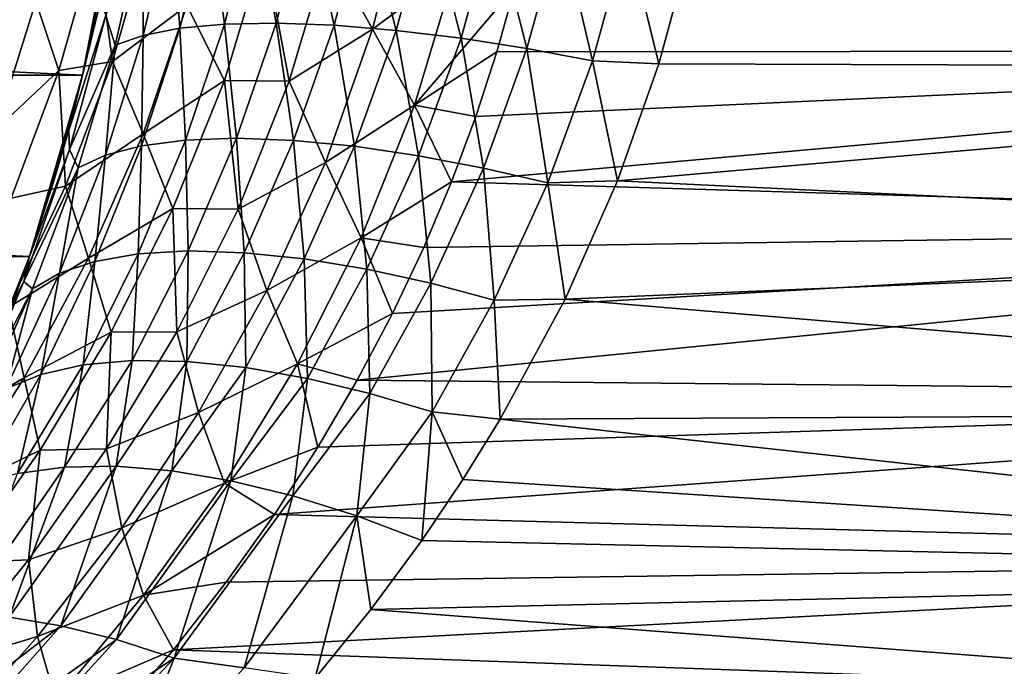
# Model space of a CAD drawing. Header units: metres. Extents: x -44 to 117, y -432 to 89.
# Tile 1002 of 1056: x 27 to 42, y -15 to -6. Entities that reach past the tile are written whole.
import ezdxf

# ---------------------------------------------------------------- set-up
doc = ezdxf.new("R2010")
doc.units = ezdxf.units.M
doc.layers.add('solid_125568', color=7, linetype='CONTINUOUS')

msp = doc.modelspace()

# ---------------------------------------------------------------- linework, layer by layer
at = {"layer": 'solid_125568'}
for points in [[(54.700001, -6.45266, 79.246346), (54.700001, -3.841478, 79.735229), (34.380554, -5.537045, 79.44706)], [(28.085373, -6.813357), (-28.605772, -4.113374), (28.605824, -4.113013)], [(28.085373, -6.813357), (-28.085325, -6.813555), (-28.605772, -4.113374)], [(28.113138, -6.69787, 16.446838), (28.085373, -6.813357), (28.605824, -4.113013)], [(28.463608, -5.003301, 15.980384), (28.113138, -6.69787, 16.446838), (28.605824, -4.113013)], [(31.667709, -4.978372, 80.033554), (32.309452, -6.142138, 79.527222), (32.817253, -4.133146, 79.898087)], [(32.817253, -4.133146, 79.898087), (32.309452, -6.142138, 79.527222), (33.523636, -5.242292, 79.554298)], [(54.700001, -4.104182, 24.302425), (54.700001, -6.710612, 24.81604), (36.934238, -4.964592, 24.443644)], [(29.387379, -4.466114, 19.573589), (29.927216, -4.393981, 20.50474), (29.501154, -6.129662, 20.776064)], [(29.501154, -6.129662, 20.776064), (29.927216, -4.393981, 20.50474), (30.151506, -6.069284, 21.65089)], [(29.927216, -4.393981, 20.50474), (30.585976, -4.353482, 21.374405), (30.151506, -6.069284, 21.65089)], [(30.151506, -6.069284, 21.65089), (30.585976, -4.353482, 21.374405), (30.906244, -6.054445, 22.445642)], [(30.585976, -4.353482, 21.374405), (31.35047, -4.34637, 22.159885), (30.906244, -6.054445, 22.445642)], [(30.906244, -6.054445, 22.445642), (31.35047, -4.34637, 22.159885), (31.747091, -6.085494, 23.141108)], [(31.35047, -4.34637, 22.159885), (32.202187, -4.372813, 22.84219), (31.747091, -6.085494, 23.141108)], [(31.747091, -6.085494, 23.141108), (32.202187, -4.372813, 22.84219), (32.651966, -6.160593, 23.723106)], [(32.202187, -4.372813, 22.84219), (33.118759, -4.431377, 23.407547), (32.651966, -6.160593, 23.723106)], [(32.651966, -6.160593, 23.723106), (33.118759, -4.431377, 23.407547), (33.596836, -6.27594, 24.183403)], [(33.118759, -4.431377, 23.407547), (34.07584, -4.5192, 23.848269), (33.596836, -6.27594, 24.183403)], [(28.974279, -4.566486, 18.60762), (28.560379, -6.374733, 18.880861), (28.424877, -5.943238, 17.802513)], [(28.968206, -6.233062, 19.843893), (28.560379, -6.374733, 18.880861), (28.974279, -4.566486, 18.60762)], [(28.968206, -6.233062, 19.843893), (28.974279, -4.566486, 18.60762), (29.387379, -4.466114, 19.573589)], [(28.968206, -6.233062, 19.843893), (29.387379, -4.466114, 19.573589), (29.501154, -6.129662, 20.776064)], [(33.596836, -6.27594, 24.183403), (34.07584, -4.5192, 23.848269), (34.557678, -6.426205, 24.519867)], [(34.07584, -4.5192, 23.848269), (35.049107, -4.632319, 24.162867), (34.557678, -6.426205, 24.519867)], [(34.557678, -6.426205, 24.519867), (35.049107, -4.632319, 24.162867), (35.512226, -6.60508, 24.73597)], [(35.049107, -4.632319, 24.162867), (36.015991, -4.766071, 24.355488), (35.512226, -6.60508, 24.73597)], [(27.406561, -5.737324, 82.973167), (27.741646, -6.743354, 81.961723), (28.279797, -4.84336, 82.30806)], [(28.279797, -4.84336, 82.30806), (27.741646, -6.743354, 81.961723), (28.521713, -6.612223, 81.253754)], [(28.279797, -4.84336, 82.30806), (28.521713, -6.612223, 81.253754), (29.051291, -4.752526, 81.598419)], [(29.051291, -4.752526, 81.598419), (28.521713, -6.612223, 81.253754), (29.604923, -5.799281, 80.789803)], [(35.512226, -6.60508, 24.73597), (36.015991, -4.766071, 24.355488), (36.479759, -6.646408, 24.80027)], [(36.015991, -4.766071, 24.355488), (36.934238, -4.964592, 24.443644), (36.479759, -6.646408, 24.80027)], [(28.346918, -5.73276, 16.776903), (28.113138, -6.69787, 16.446838), (28.463608, -5.003301, 15.980384)], [(29.604923, -5.799281, 80.789803), (30.15007, -6.890015, 80.032059), (30.730526, -4.96512, 80.428955)], [(30.730526, -4.96512, 80.428955), (30.15007, -6.890015, 80.032059), (31.091829, -6.902189, 79.626938)], [(30.730526, -4.96512, 80.428955), (31.091829, -6.902189, 79.626938), (31.667709, -4.978372, 80.033554)], [(31.667709, -4.978372, 80.033554), (31.091829, -6.902189, 79.626938), (32.309452, -6.142138, 79.527222)], [(54.700001, -6.710612, 24.81604), (36.479759, -6.646408, 24.80027), (36.934238, -4.964592, 24.443644)], [(32.309452, -6.142138, 79.527222), (32.919071, -7.251194, 79.095428), (33.523636, -5.242292, 79.554298)], [(34.380554, -5.537045, 79.44706), (33.523636, -5.242292, 79.554298), (32.919071, -7.251194, 79.095428)], [(34.119175, -6.47365, 79.241364), (34.380554, -5.537045, 79.44706), (32.919071, -7.251194, 79.095428)], [(54.700001, -6.45266, 79.246346), (34.380554, -5.537045, 79.44706), (34.119175, -6.47365, 79.241364)], [(27.884518, -7.618129, 17.107956), (28.113138, -6.69787, 16.446838), (28.346918, -5.73276, 16.776903)], [(27.884518, -7.618129, 17.107956), (28.346918, -5.73276, 16.776903), (28.424877, -5.943238, 17.802513)], [(27.406561, -5.737324, 82.973167), (26.818161, -7.608176, 82.591934), (27.741646, -6.743354, 81.961723)], [(26.819786, -5.954876, 83.813255), (26.818161, -7.608176, 82.591934), (27.406561, -5.737324, 82.973167)], [(28.521713, -6.612223, 81.253754), (28.965752, -7.665345, 80.362183), (29.604923, -5.799281, 80.789803)], [(29.604923, -5.799281, 80.789803), (28.965752, -7.665345, 80.362183), (30.15007, -6.890015, 80.032059)], [(27.884518, -7.618129, 17.107956), (28.424877, -5.943238, 17.802513), (27.896009, -7.894224, 18.168564)], [(28.560379, -6.374733, 18.880861), (27.896009, -7.894224, 18.168564), (28.424877, -5.943238, 17.802513)], [(28.944542, -7.842606, 21.137522), (29.501154, -6.129662, 20.776064), (29.584713, -7.759333, 22.017958)], [(28.968206, -6.233062, 19.843893), (29.501154, -6.129662, 20.776064), (28.944542, -7.842606, 21.137522)], [(29.501154, -6.129662, 20.776064), (30.151506, -6.069284, 21.65089), (29.584713, -7.759333, 22.017958)], [(29.584713, -7.759333, 22.017958), (30.151506, -6.069284, 21.65089), (30.327635, -7.73271, 22.823463)], [(30.151506, -6.069284, 21.65089), (30.906244, -6.054445, 22.445642), (30.327635, -7.73271, 22.823463)], [(30.327635, -7.73271, 22.823463), (30.906244, -6.054445, 22.445642), (31.155319, -7.763373, 23.534561)], [(30.906244, -6.054445, 22.445642), (31.747091, -6.085494, 23.141108), (31.155319, -7.763373, 23.534561)], [(31.091829, -6.902189, 79.626938), (31.62081, -8.085948, 79.022285), (32.309452, -6.142138, 79.527222)], [(31.155319, -7.763373, 23.534561), (31.747091, -6.085494, 23.141108), (32.046024, -7.849217, 24.136583)], [(32.309452, -6.142138, 79.527222), (31.62081, -8.085948, 79.022285), (32.919071, -7.251194, 79.095428)], [(31.747091, -6.085494, 23.141108), (32.651966, -6.160593, 23.723106), (32.046024, -7.849217, 24.136583)], [(32.046024, -7.849217, 24.136583), (32.651966, -6.160593, 23.723106), (32.976105, -7.985673, 24.620623)], [(32.651966, -6.160593, 23.723106), (33.596836, -6.27594, 24.183403), (32.976105, -7.985673, 24.620623)], [(28.419939, -7.979207, 20.204891), (28.560379, -6.374733, 18.880861), (28.968206, -6.233062, 19.843893)], [(28.419939, -7.979207, 20.204891), (28.968206, -6.233062, 19.843893), (28.944542, -7.842606, 21.137522)], [(32.976105, -7.985673, 24.620623), (33.596836, -6.27594, 24.183403), (33.921906, -8.166229, 24.983763)], [(33.596836, -6.27594, 24.183403), (34.557678, -6.426205, 24.519867), (33.921906, -8.166229, 24.983763)], [(28.560379, -6.374733, 18.880861), (28.018496, -8.163032, 19.246311), (27.896009, -7.894224, 18.168564)], [(28.419939, -7.979207, 20.204891), (28.018496, -8.163032, 19.246311), (28.560379, -6.374733, 18.880861)], [(54.700001, -6.45266, 79.246346), (33.812378, -7.416582, 78.999893), (33.458035, -8.366217, 78.720901)], [(54.700001, -9.005756, 78.512192), (54.700001, -6.45266, 79.246346), (33.458035, -8.366217, 78.720901)], [(54.700001, -6.45266, 79.246346), (34.119175, -6.47365, 79.241364), (33.812378, -7.416582, 78.999893)], [(33.921906, -8.166229, 24.983763), (34.557678, -6.426205, 24.519867), (34.861507, -8.383121, 25.22864)], [(34.557678, -6.426205, 24.519867), (35.512226, -6.60508, 24.73597), (34.861507, -8.383121, 25.22864)], [(33.812378, -7.416582, 78.999893), (34.119175, -6.47365, 79.241364), (32.919071, -7.251194, 79.095428)], [(28.113138, -6.69787, 16.446838), (27.648281, -8.413238, 17.066008), (28.085373, -6.813357)], [(27.884518, -7.618129, 17.107956), (27.648281, -8.413238, 17.066008), (28.113138, -6.69787, 16.446838)], [(27.741646, -6.743354, 81.961723), (27.83503, -8.430636, 80.79982), (28.521713, -6.612223, 81.253754)], [(28.521713, -6.612223, 81.253754), (27.83503, -8.430636, 80.79982), (28.965752, -7.665345, 80.362183)], [(34.861507, -8.383121, 25.22864), (35.512226, -6.60508, 24.73597), (35.876663, -8.349521, 25.27388)], [(35.512226, -6.60508, 24.73597), (36.479759, -6.646408, 24.80027), (35.876663, -8.349521, 25.27388)], [(54.700001, -6.710612, 24.81604), (35.876663, -8.349521, 25.27388), (36.479759, -6.646408, 24.80027)], [(54.700001, -6.710612, 24.81604), (54.700001, -9.256637, 25.574356), (35.876663, -8.349521, 25.27388)], [(27.310703, -9.451745), (-28.085325, -6.813555), (28.085373, -6.813357)], [(27.310703, -9.451745), (-27.310606, -9.452026), (-28.085325, -6.813555)], [(26.818161, -7.608176, 82.591934), (27.043301, -8.604873, 81.503731), (27.741646, -6.743354, 81.961723)], [(27.741646, -6.743354, 81.961723), (27.043301, -8.604873, 81.503731), (27.83503, -8.430636, 80.79982)], [(27.648281, -8.413238, 17.066008), (27.310703, -9.451745), (28.085373, -6.813357)], [(28.965752, -7.665345, 80.362183), (29.401104, -8.757068, 79.514824), (30.15007, -6.890015, 80.032059)], [(30.15007, -6.890015, 80.032059), (29.401104, -8.757068, 79.514824), (30.34943, -8.763102, 79.099121)], [(30.15007, -6.890015, 80.032059), (30.34943, -8.763102, 79.099121), (31.091829, -6.902189, 79.626938)], [(31.091829, -6.902189, 79.626938), (30.34943, -8.763102, 79.099121), (31.62081, -8.085948, 79.022285)], [(31.62081, -8.085948, 79.022285), (32.142429, -9.180319, 78.504608), (32.919071, -7.251194, 79.095428)], [(33.458035, -8.366217, 78.720901), (32.919071, -7.251194, 79.095428), (32.142429, -9.180319, 78.504608)], [(33.458035, -8.366217, 78.720901), (33.812378, -7.416582, 78.999893), (32.919071, -7.251194, 79.095428)], [(27.884518, -7.618129, 17.107956), (27.304815, -9.46874, 17.523842), (27.648281, -8.413238, 17.066008)], [(27.884518, -7.618129, 17.107956), (27.896009, -7.894224, 18.168564), (27.304815, -9.46874, 17.523842)], [(27.83503, -8.430636, 80.79982), (28.170961, -9.476657, 79.823128), (28.965752, -7.665345, 80.362183)], [(28.965752, -7.665345, 80.362183), (28.170961, -9.476657, 79.823128), (29.401104, -8.757068, 79.514824)], [(29.584713, -7.759333, 22.017958), (30.327635, -7.73271, 22.823463), (29.624514, -9.37356, 23.290409)], [(29.624514, -9.37356, 23.290409), (30.327635, -7.73271, 22.823463), (30.437527, -9.398464, 24.018454)], [(30.327635, -7.73271, 22.823463), (31.155319, -7.763373, 23.534561), (30.437527, -9.398464, 24.018454)], [(28.265932, -9.525632, 21.587893), (28.944542, -7.842606, 21.137522), (28.894758, -9.416289, 22.473639)], [(28.419939, -7.979207, 20.204891), (28.944542, -7.842606, 21.137522), (28.265932, -9.525632, 21.587893)], [(28.894758, -9.416289, 22.473639), (29.584713, -7.759333, 22.017958), (29.624514, -9.37356, 23.290409)], [(28.944542, -7.842606, 21.137522), (29.584713, -7.759333, 22.017958), (28.894758, -9.416289, 22.473639)], [(30.437527, -9.398464, 24.018454), (31.155319, -7.763373, 23.534561), (31.312447, -9.48879, 24.642565)], [(31.155319, -7.763373, 23.534561), (32.046024, -7.849217, 24.136583), (31.312447, -9.48879, 24.642565)], [(31.312447, -9.48879, 24.642565), (32.046024, -7.849217, 24.136583), (32.22604, -9.639383, 25.153082)], [(32.046024, -7.849217, 24.136583), (32.976105, -7.985673, 24.620623), (32.22604, -9.639383, 25.153082)], [(27.230782, -9.816689, 18.640257), (27.304815, -9.46874, 17.523842), (27.896009, -7.894224, 18.168564)], [(28.018496, -8.163032, 19.246311), (27.230782, -9.816689, 18.640257), (27.896009, -7.894224, 18.168564)], [(27.750628, -9.697408, 20.655893), (28.018496, -8.163032, 19.246311), (28.419939, -7.979207, 20.204891)], [(27.750628, -9.697408, 20.655893), (28.419939, -7.979207, 20.204891), (28.265932, -9.525632, 21.587893)], [(32.22604, -9.639383, 25.153082), (32.976105, -7.985673, 24.620623), (33.155079, -9.842761, 25.546194)], [(32.976105, -7.985673, 24.620623), (33.921906, -8.166229, 24.983763), (33.155079, -9.842761, 25.546194)], [(28.018496, -8.163032, 19.246311), (27.356298, -9.92417, 19.703573), (27.230782, -9.816689, 18.640257)], [(27.750628, -9.697408, 20.655893), (27.356298, -9.92417, 19.703573), (28.018496, -8.163032, 19.246311)], [(30.34943, -8.763102, 79.099121), (30.769613, -9.950134, 78.395126), (31.62081, -8.085948, 79.022285)], [(31.62081, -8.085948, 79.022285), (30.769613, -9.950134, 78.395126), (32.142429, -9.180319, 78.504608)], [(33.155079, -9.842761, 25.546194), (33.921906, -8.166229, 24.983763), (34.078026, -10.089906, 25.82358)], [(33.921906, -8.166229, 24.983763), (34.861507, -8.383121, 25.22864), (34.078026, -10.089906, 25.82358)], [(27.83503, -8.430636, 80.79982), (27.004969, -10.197795, 80.2416), (28.170961, -9.476657, 79.823128)], [(27.043301, -8.604873, 81.503731), (27.004969, -10.197795, 80.2416), (27.83503, -8.430636, 80.79982)], [(27.648281, -8.413238, 17.066008), (27.304815, -9.46874, 17.523842), (27.310703, -9.451745)], [(33.053696, -9.322606, 78.402443), (33.458035, -8.366217, 78.720901), (32.142429, -9.180319, 78.504608)], [(54.700001, -9.005756, 78.512192), (33.458035, -8.366217, 78.720901), (33.053696, -9.322606, 78.402443)], [(34.078026, -10.089906, 25.82358), (34.861507, -8.383121, 25.22864), (35.111526, -10.074843, 25.875347)], [(34.861507, -8.383121, 25.22864), (35.876663, -8.349521, 25.27388), (35.111526, -10.074843, 25.875347)], [(54.700001, -9.256637, 25.574356), (35.111526, -10.074843, 25.875347), (35.876663, -8.349521, 25.27388)], [(28.170961, -9.476657, 79.823128), (28.500614, -10.555191, 78.885979), (29.401104, -8.757068, 79.514824)], [(29.401104, -8.757068, 79.514824), (28.500614, -10.555191, 78.885979), (29.457663, -10.549887, 78.460136)], [(29.401104, -8.757068, 79.514824), (29.457663, -10.549887, 78.460136), (30.34943, -8.763102, 79.099121)], [(30.34943, -8.763102, 79.099121), (29.457663, -10.549887, 78.460136), (30.769613, -9.950134, 78.395126)], [(54.700001, -9.005756, 78.512192), (32.596588, -10.285789, 78.04232), (32.083771, -11.255495, 77.63813)], [(54.700001, -11.477787, 77.539391), (54.700001, -9.005756, 78.512192), (32.083771, -11.255495, 77.63813)], [(54.700001, -9.005756, 78.512192), (33.053696, -9.322606, 78.402443), (32.596588, -10.285789, 78.04232)], [(30.769613, -9.950134, 78.395126), (31.213095, -11.017366, 77.795746), (32.142429, -9.180319, 78.504608)], [(32.596588, -10.285789, 78.04232), (32.142429, -9.180319, 78.504608), (31.213095, -11.017366, 77.795746)], [(32.596588, -10.285789, 78.04232), (33.053696, -9.322606, 78.402443), (32.142429, -9.180319, 78.504608)], [(54.700001, -9.256637, 25.574356), (54.700001, -11.719336, 26.570545), (35.111526, -10.074843, 25.875347)], [(26.288237, -12.005774), (-27.310606, -9.452026), (27.310703, -9.451745)], [(26.331635, -11.91029, 18.823009), (26.288237, -12.005774), (27.310703, -9.451745)], [(27.058622, -10.15091, 17.852264), (26.331635, -11.91029, 18.823009), (27.310703, -9.451745)], [(27.304815, -9.46874, 17.523842), (27.058622, -10.15091, 17.852264), (27.310703, -9.451745)], [(28.091745, -11.033318, 23.015135), (28.894758, -9.416289, 22.473639), (28.807638, -10.970234, 23.842779)], [(28.265932, -9.525632, 21.587893), (28.894758, -9.416289, 22.473639), (28.091745, -11.033318, 23.015135)], [(28.807638, -10.970234, 23.842779), (29.624514, -9.37356, 23.290409), (29.605207, -10.984049, 24.587996)], [(28.894758, -9.416289, 22.473639), (29.624514, -9.37356, 23.290409), (28.807638, -10.970234, 23.842779)], [(29.624514, -9.37356, 23.290409), (30.437527, -9.398464, 24.018454), (29.605207, -10.984049, 24.587996)], [(29.605207, -10.984049, 24.587996), (30.437527, -9.398464, 24.018454), (30.463509, -11.07259, 25.235018)], [(30.437527, -9.398464, 24.018454), (31.312447, -9.48879, 24.642565), (30.463509, -11.07259, 25.235018)], [(27.004969, -10.197795, 80.2416), (27.236507, -11.223918, 79.17997), (28.170961, -9.476657, 79.823128)], [(27.230782, -9.816689, 18.640257), (27.058622, -10.15091, 17.852264), (27.304815, -9.46874, 17.523842)], [(28.170961, -9.476657, 79.823128), (27.236507, -11.223918, 79.17997), (28.500614, -10.555191, 78.885979)], [(27.474865, -11.171786, 22.125076), (28.265932, -9.525632, 21.587893), (28.091745, -11.033318, 23.015135)], [(27.750628, -9.697408, 20.655893), (28.265932, -9.525632, 21.587893), (27.474865, -11.171786, 22.125076)], [(30.463509, -11.07259, 25.235018), (31.312447, -9.48879, 24.642565), (31.359747, -11.23031, 25.773382)], [(31.312447, -9.48879, 24.642565), (32.22604, -9.639383, 25.153082), (31.359747, -11.23031, 25.773382)], [(26.969347, -11.380558, 21.195276), (27.356298, -9.92417, 19.703573), (27.750628, -9.697408, 20.655893)], [(26.969347, -11.380558, 21.195276), (27.750628, -9.697408, 20.655893), (27.474865, -11.171786, 22.125076)], [(31.359747, -11.23031, 25.773382), (32.22604, -9.639383, 25.153082), (32.271137, -11.448963, 26.198315)], [(32.22604, -9.639383, 25.153082), (33.155079, -9.842761, 25.546194), (32.271137, -11.448963, 26.198315)], [(26.438967, -11.701825, 19.216307), (27.058622, -10.15091, 17.852264), (27.230782, -9.816689, 18.640257)], [(27.356298, -9.92417, 19.703573), (26.438967, -11.701825, 19.216307), (27.230782, -9.816689, 18.640257)], [(32.271137, -11.448963, 26.198315), (33.155079, -9.842761, 25.546194), (33.176552, -11.718489, 26.51046)], [(33.155079, -9.842761, 25.546194), (34.078026, -10.089906, 25.82358), (33.176552, -11.718489, 26.51046)], [(27.356298, -9.92417, 19.703573), (26.58251, -11.650862, 20.251286), (26.438967, -11.701825, 19.216307)], [(26.969347, -11.380558, 21.195276), (26.58251, -11.650862, 20.251286), (27.356298, -9.92417, 19.703573)], [(29.457663, -10.549887, 78.460136), (29.775063, -11.725296, 77.658394), (30.769613, -9.950134, 78.395126)], [(30.769613, -9.950134, 78.395126), (29.775063, -11.725296, 77.658394), (31.213095, -11.017366, 77.795746)], [(33.176552, -11.718489, 26.51046), (34.078026, -10.089906, 25.82358), (34.167606, -11.822563, 26.618374)], [(34.078026, -10.089906, 25.82358), (35.111526, -10.074843, 25.875347), (34.167606, -11.822563, 26.618374)], [(54.700001, -11.719336, 26.570545), (34.167606, -11.822563, 26.618374), (35.111526, -10.074843, 25.875347)], [(27.004969, -10.197795, 80.2416), (26.046162, -11.905341, 79.585114), (27.236507, -11.223918, 79.17997)], [(32.083771, -11.255495, 77.63813), (32.596588, -10.285789, 78.04232), (31.213095, -11.017366, 77.795746)], [(27.236507, -11.223918, 79.17997), (27.46611, -12.276219, 78.154968), (28.500614, -10.555191, 78.885979)], [(28.500614, -10.555191, 78.885979), (27.46611, -12.276219, 78.154968), (28.434166, -12.254772, 77.720558)], [(29.457663, -10.549887, 78.460136), (28.434166, -12.254772, 77.720558), (29.775063, -11.725296, 77.658394)], [(28.500614, -10.555191, 78.885979), (28.434166, -12.254772, 77.720558), (29.457663, -10.549887, 78.460136)], [(27.823708, -12.520522, 24.405249), (27.137426, -12.613634, 23.57255), (28.091745, -11.033318, 23.015135)], [(27.474865, -11.171786, 22.125076), (28.091745, -11.033318, 23.015135), (27.137426, -12.613634, 23.57255)], [(28.576586, -12.509963, 25.153769), (27.823708, -12.520522, 24.405249), (28.807638, -10.970234, 23.842779)], [(28.091745, -11.033318, 23.015135), (28.807638, -10.970234, 23.842779), (27.823708, -12.520522, 24.405249)], [(28.807638, -10.970234, 23.842779), (29.605207, -10.984049, 24.587996), (28.576586, -12.509963, 25.153769)], [(29.384729, -12.577876, 25.814476), (28.576586, -12.509963, 25.153769), (29.605207, -10.984049, 24.587996)], [(29.605207, -10.984049, 24.587996), (30.463509, -11.07259, 25.235018), (29.384729, -12.577876, 25.814476)], [(29.775063, -11.725296, 77.658394), (30.150661, -12.754888, 76.98291), (31.213095, -11.017366, 77.795746)], [(31.512066, -12.231054, 77.187325), (31.213095, -11.017366, 77.795746), (30.150661, -12.754888, 76.98291)], [(31.512066, -12.231054, 77.187325), (32.083771, -11.255495, 77.63813), (31.213095, -11.017366, 77.795746)], [(26.969347, -11.380558, 21.195276), (27.474865, -11.171786, 22.125076), (26.551003, -12.785882, 22.69405)], [(27.137426, -12.613634, 23.57255), (26.551003, -12.785882, 22.69405), (27.474865, -11.171786, 22.125076)], [(30.246704, -12.722511, 26.389137), (29.384729, -12.577876, 25.814476), (30.463509, -11.07259, 25.235018)], [(30.463509, -11.07259, 25.235018), (31.359747, -11.23031, 25.773382), (30.246704, -12.722511, 26.389137)], [(26.046162, -11.905341, 79.585114), (26.178246, -12.9, 78.440536), (27.236507, -11.223918, 79.17997)], [(27.236507, -11.223918, 79.17997), (26.178246, -12.9, 78.440536), (27.46611, -12.276219, 78.154968)], [(31.149664, -12.941695, 26.869219), (30.246704, -12.722511, 26.389137), (31.359747, -11.23031, 25.773382)], [(31.359747, -11.23031, 25.773382), (32.271137, -11.448963, 26.198315), (31.149664, -12.941695, 26.869219)], [(54.700001, -11.477787, 77.539391), (32.083771, -11.255495, 77.63813), (31.512066, -12.231054, 77.187325)], [(32.080647, -13.232297, 27.247805), (31.149664, -12.941695, 26.869219), (32.271137, -11.448963, 26.198315)], [(32.271137, -11.448963, 26.198315), (33.176552, -11.718489, 26.51046), (32.080647, -13.232297, 27.247805)], [(54.700001, -11.477787, 77.539391), (31.512066, -12.231054, 77.187325), (30.878069, -13.211591, 76.687119)], [(54.700001, -13.846498, 76.336693), (54.700001, -11.477787, 77.539391), (30.878069, -13.211591, 76.687119)], [(28.434166, -12.254772, 77.720558), (28.655666, -13.40563, 76.824394), (29.775063, -11.725296, 77.658394)], [(29.775063, -11.725296, 77.658394), (28.655666, -13.40563, 76.824394), (30.150661, -12.754888, 76.98291)], [(32.080647, -13.232297, 27.247805), (33.176552, -11.718489, 26.51046), (33.025597, -13.589952, 27.519125)], [(33.176552, -11.718489, 26.51046), (33.622551, -12.704242, 27.048), (33.025597, -13.589952, 27.519125)], [(33.176552, -11.718489, 26.51046), (34.167606, -11.822563, 26.618374), (33.622551, -12.704242, 27.048)], [(54.700001, -11.719336, 26.570545), (54.700001, -14.076542, 27.795641), (34.167606, -11.822563, 26.618374)], [(54.700001, -14.076542, 27.795641), (33.622551, -12.704242, 27.048), (34.167606, -11.822563, 26.618374)], [(26.178246, -12.9, 78.440536), (26.31427, -13.914804, 77.331207), (27.46611, -12.276219, 78.154968)], [(27.46611, -12.276219, 78.154968), (26.31427, -13.914804, 77.331207), (27.295612, -13.873062, 76.890663)], [(28.434166, -12.254772, 77.720558), (27.295612, -13.873062, 76.890663), (28.655666, -13.40563, 76.824394)], [(27.46611, -12.276219, 78.154968), (27.295612, -13.873062, 76.890663), (28.434166, -12.254772, 77.720558)], [(30.878069, -13.211591, 76.687119), (31.512066, -12.231054, 77.187325), (30.150661, -12.754888, 76.98291)], [(26.341204, -14.653102, 25.447338), (27.137426, -12.613634, 23.57255), (27.823708, -12.520522, 24.405249)], [(26.341204, -14.653102, 25.447338), (27.823708, -12.520522, 24.405249), (27.014702, -14.709927, 26.288538)], [(27.014702, -14.709927, 26.288538), (28.576586, -12.509963, 25.153769), (27.769331, -14.83532, 27.044096)], [(27.014702, -14.709927, 26.288538), (27.823708, -12.520522, 24.405249), (28.576586, -12.509963, 25.153769)], [(27.769331, -14.83532, 27.044096), (28.576586, -12.509963, 25.153769), (29.384729, -12.577876, 25.814476)], [(27.769331, -14.83532, 27.044096), (29.384729, -12.577876, 25.814476), (28.580452, -15.033675, 27.702518)], [(28.580452, -15.033675, 27.702518), (29.384729, -12.577876, 25.814476), (30.246704, -12.722511, 26.389137)], [(28.580452, -15.033675, 27.702518), (30.246704, -12.722511, 26.389137), (29.420595, -15.306354, 28.258114)], [(28.655666, -13.40563, 76.824394), (28.973291, -14.389399, 76.079201), (30.150661, -12.754888, 76.98291)], [(30.878069, -13.211591, 76.687119), (30.150661, -12.754888, 76.98291), (28.973291, -14.389399, 76.079201)], [(29.420595, -15.306354, 28.258114), (30.246704, -12.722511, 26.389137), (31.149664, -12.941695, 26.869219)], [(54.700001, -14.076542, 27.795641), (33.025597, -13.589952, 27.519125), (33.622551, -12.704242, 27.048)], [(29.420595, -15.306354, 28.258114), (31.149664, -12.941695, 26.869219), (30.440746, -15.44486, 28.573593)], [(30.440746, -15.44486, 28.573593), (31.149664, -12.941695, 26.869219), (32.080647, -13.232297, 27.247805)], [(30.178278, -14.195722, 76.134651), (30.878069, -13.211591, 76.687119), (28.973291, -14.389399, 76.079201)], [(54.700001, -13.846498, 76.336693), (30.878069, -13.211591, 76.687119), (30.178278, -14.195722, 76.134651)], [(31.47154, -15.597759, 28.74683), (30.440746, -15.44486, 28.573593), (32.080647, -13.232297, 27.247805)], [(32.285175, -14.593642, 28.103857), (31.47154, -15.597759, 28.74683), (32.080647, -13.232297, 27.247805)], [(32.285175, -14.593642, 28.103857), (32.080647, -13.232297, 27.247805), (33.025597, -13.589952, 27.519125)], [(27.295612, -13.873062, 76.890663), (27.428495, -14.988391, 75.904594), (28.655666, -13.40563, 76.824394)], [(28.655666, -13.40563, 76.824394), (27.428495, -14.988391, 75.904594), (28.973291, -14.389399, 76.079201)], [(54.700001, -14.076542, 27.795641), (32.285175, -14.593642, 28.103857), (33.025597, -13.589952, 27.519125)], [(27.295612, -13.873062, 76.890663), (26.057293, -15.402244, 75.980057), (27.428495, -14.988391, 75.904594)], [(26.31427, -13.914804, 77.331207), (26.057293, -15.402244, 75.980057), (27.295612, -13.873062, 76.890663)], [(54.700001, -13.846498, 76.336693), (30.178278, -14.195722, 76.134651), (29.409121, -15.181644, 75.526955)], [(54.700001, -16.090569, 74.914917), (54.700001, -13.846498, 76.336693), (29.409121, -15.181644, 75.526955)], [(29.409121, -15.181644, 75.526955), (30.178278, -14.195722, 76.134651), (28.973291, -14.389399, 76.079201)], [(54.700001, -14.076542, 27.795641), (54.700001, -16.307035, 29.238617), (32.285175, -14.593642, 28.103857)], [(27.428495, -14.988391, 75.904594), (27.697369, -15.920016, 75.096405), (28.973291, -14.389399, 76.079201)], [(29.409121, -15.181644, 75.526955), (28.973291, -14.389399, 76.079201), (27.697369, -15.920016, 75.096405)], [(54.700001, -16.307035, 29.238617), (31.47154, -15.597759, 28.74683), (32.285175, -14.593642, 28.103857)], [(25.25773, -16.763189, 27.556025), (27.014702, -14.709927, 26.288538), (27.769331, -14.83532, 27.044096)], [(25.25773, -16.763189, 27.556025), (27.769331, -14.83532, 27.044096), (25.917835, -16.919058, 28.391954)], [(25.917835, -16.919058, 28.391954), (27.769331, -14.83532, 27.044096), (28.580452, -15.033675, 27.702518)], [(25.917835, -16.919058, 28.391954), (28.580452, -15.033675, 27.702518), (26.647573, -17.140266, 29.130758)], [(26.057293, -15.402244, 75.980057), (26.108778, -16.472942, 74.909294), (27.428495, -14.988391, 75.904594)], [(27.428495, -14.988391, 75.904594), (26.108778, -16.472942, 74.909294), (27.697369, -15.920016, 75.096405)], [(26.647573, -17.140266, 29.130758), (28.580452, -15.033675, 27.702518), (29.420595, -15.306354, 28.258114)], [(28.56698, -16.16708, 74.861008), (29.409121, -15.181644, 75.526955), (27.697369, -15.920016, 75.096405)], [(54.700001, -16.090569, 74.914917), (29.409121, -15.181644, 75.526955), (28.56698, -16.16708, 74.861008)], [(26.647573, -17.140266, 29.130758), (29.420595, -15.306354, 28.258114), (27.413246, -17.436123, 29.771008)], [(27.413246, -17.436123, 29.771008), (29.420595, -15.306354, 28.258114), (28.568674, -17.439291, 30.016951)], [(29.420595, -15.306354, 28.258114), (30.440746, -15.44486, 28.573593), (28.568674, -17.439291, 30.016951)]]:
    msp.add_3dface(points, dxfattribs=at)

doc.saveas('drawing.dxf')
